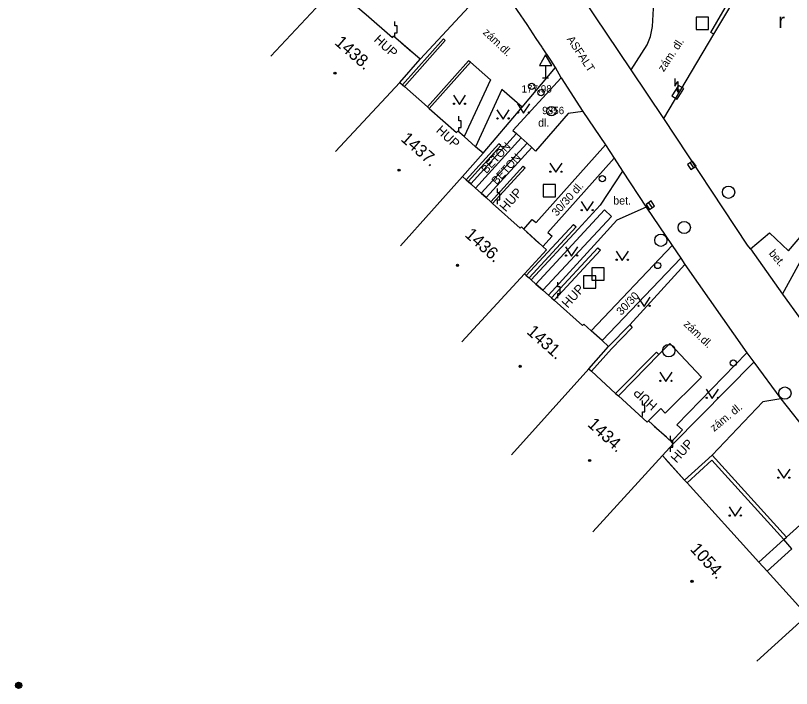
# Model space of a CAD drawing. Extents: x -539244 to -537359, y -1183785 to -1181851.
# Drawn here: x -538346.4 to -538283.4, y -1183654 to -1183599.4 of the extents above; entities that cross this region are included whole.
import ezdxf

# ---------------------------------------------------------------- set-up
doc = ezdxf.new("R2010")
doc.units = 0
for name, color, linetype in [('Vrstva 10', 7, 'Continuous'), ('Vrstva 11', 7, 'Continuous'), ('Vrstva 21', 7, 'Continuous'), ('Vrstva 22', 7, 'Continuous'), ('Vrstva 23', 7, 'Continuous'), ('Vrstva 24', 7, 'Continuous'), ('Vrstva 25', 7, 'Continuous'), ('Vrstva 26', 7, 'Continuous'), ('Vrstva 27', 7, 'Continuous'), ('Vrstva 28', 7, 'Continuous'), ('Vrstva 34', 7, 'Continuous'), ('Vrstva 36', 7, 'Continuous'), ('Vrstva 39', 7, 'Continuous'), ('Vrstva 40', 7, 'Continuous'), ('Vrstva 41', 7, 'Continuous'), ('Vrstva 47', 7, 'Continuous'), ('Vrstva 5', 7, 'Continuous'), ('Vrstva 6', 7, 'Continuous'), ('Vrstva 7', 7, 'Continuous'), ('Vrstva 8', 7, 'Continuous')]:
    doc.layers.add(name, color=color, linetype=linetype)

msp = doc.modelspace()

# ---------------------------------------------------------------- linework, layer by layer
at = {"layer": 'Vrstva 10'}
for p, q in [((-538296.46, -1183603.81), (-538301.87, -1183595.71)), ((-538303.669, -1183601.976), (-538304.146, -1183601.257)), ((-538293.79, -1183607.74), (-538296.46, -1183603.81)), ((-538287, -1183618.02), (-538293.79, -1183607.74)), ((-538286.76, -1183618.34), (-538287, -1183618.02)), ((-538292.08, -1183619.59), (-538287.05, -1183626.77)), ((-538284.31, -1183630.5), (-538278.96, -1183637.29))]:
    msp.add_line(p, q, dxfattribs=at)
for points in [[(-538304.146, -1183601.257), (-538304.901, -1183600.127), (-538305.66, -1183599), (-538306.555, -1183597.675), (-538307.45, -1183596.35), (-538308.058, -1183595.45), (-538308.755, -1183594.418), (-538308.915, -1183594.18)], [(-538302.14, -1183604.45), (-538302.59, -1183603.615), (-538302.98, -1183603.02), (-538303.645, -1183602.012), (-538303.669, -1183601.976)], [(-538302.14, -1183604.45), (-538300.36, -1183607.17), (-538298.53, -1183609.89), (-538297.82, -1183610.98), (-538297.14, -1183612.02)], [(-538297.14, -1183612.02), (-538295.23, -1183614.94), (-538293.118, -1183618.058), (-538292.429, -1183619.075), (-538292.08, -1183619.59)], [(-538286.76, -1183618.34), (-538284.156, -1183621.994), (-538282.69, -1183624.05)], [(-538287.05, -1183626.77), (-538286.506, -1183627.51), (-538284.31, -1183630.5)]]:
    msp.add_lwpolyline(points, dxfattribs=at)
at = {"layer": 'Vrstva 11'}
for p, q in [((-538313.58, -1183602.95), (-538307.45, -1183596.35)), ((-538293.79, -1183607.74), (-538289.73, -1183600.92)), ((-538309.5, -1183603.193), (-538307.86, -1183604.61)), ((-538307.86, -1183604.61), (-538310, -1183609.22)), ((-538302.14, -1183604.45), (-538306.05, -1183608.73)), ((-538306.95, -1183605.4), (-538309.07, -1183610.04)), ((-538305.303, -1183606.829), (-538306.95, -1183605.4)), ((-538305.75, -1183608.96), (-538309.472, -1183613.042)), ((-538306.05, -1183608.73), (-538305.75, -1183608.96)), ((-538305.364, -1183609.312), (-538305.75, -1183608.96)), ((-538305.364, -1183609.312), (-538309.084, -1183613.392)), ((-538304.896, -1183609.748), (-538308.609, -1183613.821)), ((-538304.896, -1183609.748), (-538305.364, -1183609.312)), ((-538304.896, -1183609.748), (-538304.51, -1183610.1)), ((-538304.51, -1183610.1), (-538308.221, -1183614.171)), ((-538304.16, -1183616.2), (-538298.53, -1183609.89)), ((-538297.82, -1183610.98), (-538303.2, -1183617.01)), ((-538304.179, -1183621.183), (-538298.6, -1183615.17)), ((-538298.6, -1183615.17), (-538298.04, -1183615.69)), ((-538298.04, -1183615.69), (-538303.608, -1183621.691)), ((-538300.76, -1183616.73), (-538304.569, -1183620.835)), ((-538284.156, -1183621.994), (-538281.71, -1183617.49)), ((-538299.46, -1183618.02), (-538303.165, -1183622.086)), ((-538293.118, -1183618.058), (-538299.699, -1183624.975)), ((-538292.429, -1183619.075), (-538298.802, -1183625.774)), ((-538296.57, -1183624.5), (-538292.08, -1183619.59)), ((-538293.32, -1183626.02), (-538294.19, -1183626.91)), ((-538293.03, -1183634.14), (-538286.506, -1183627.51)), ((-538284.31, -1183630.5), (-538285.77, -1183630.73)), ((-538285.77, -1183630.73), (-538289.87, -1183635.06)), ((-538292.27, -1183633), (-538293.186, -1183633.997)), ((-538283.848, -1183641.714), (-538278.96, -1183637.29)), ((-538286.087, -1183643.74), (-538284.071, -1183641.915)), ((-538285.416, -1183644.482), (-538283.4, -1183642.657))]:
    msp.add_line(p, q, dxfattribs=at)
for points in [[(-538296.46, -1183603.81), (-538295.16, -1183601.78), (-538294.88, -1183601.11), (-538294.71, -1183600.3), (-538294.63, -1183598.82), (-538294.63, -1183598.28), (-538294.35, -1183597.38)], [(-538308.46, -1183610.57), (-538305.303, -1183606.829), (-538302.59, -1183603.615)], [(-538300.36, -1183607.17), (-538301.55, -1183607.34), (-538304.21, -1183610.4), (-538304.51, -1183610.1)], [(-538297.14, -1183612.02), (-538298.96, -1183614.79), (-538300.76, -1183616.73)], [(-538295.23, -1183614.94), (-538297.61, -1183615.99), (-538299.46, -1183618.02)], [(-538305.17, -1183616.72), (-538304.47, -1183615.94), (-538304.16, -1183616.2)], [(-538303.2, -1183617.01), (-538302.85, -1183617.29), (-538303.63, -1183618.14)], [(-538286.76, -1183618.34), (-538285.21, -1183617.04), (-538283.68, -1183618.49), (-538282.44, -1183617.04), (-538281.71, -1183617.49)], [(-538295.05, -1183632.29), (-538294.03, -1183631.29), (-538293.68, -1183631.66), (-538290.74, -1183628.74), (-538293.32, -1183626.02)], [(-538287.05, -1183626.77), (-538292.74, -1183632.61), (-538292.27, -1183633)]]:
    msp.add_lwpolyline(points, dxfattribs=at)
at = {"layer": 'Vrstva 21'}
for radius in [0.375, 0.05]:
    msp.add_circle((-538302.92, -1183607.15), radius, dxfattribs=at)
at = {"layer": 'Vrstva 24'}
for p, q in [((-538315.619, -1183600.239), (-538315.62, -1183599.871)), ((-538315.436, -1183600.24), (-538315.619, -1183600.239)), ((-538315.436, -1183600.792), (-538315.436, -1183600.24)), ((-538315.62, -1183601.16), (-538315.619, -1183600.792)), ((-538315.619, -1183600.792), (-538315.436, -1183600.792)), ((-538292.91, -1183604.494), (-538292.91, -1183605.12)), ((-538292.91, -1183605.12), (-538292.66, -1183604.745)), ((-538292.66, -1183604.745), (-538292.66, -1183605.62)), ((-538292.77, -1183605.375), (-538292.66, -1183605.62)), ((-538292.66, -1183605.62), (-538292.55, -1183605.375)), ((-538310.439, -1183607.939), (-538310.44, -1183607.571)), ((-538310.44, -1183608.86), (-538310.439, -1183608.492)), ((-538310.256, -1183607.94), (-538310.439, -1183607.939)), ((-538310.439, -1183608.492), (-538310.256, -1183608.492)), ((-538310.256, -1183608.492), (-538310.256, -1183607.94)), ((-538307.289, -1183613.789), (-538307.29, -1183613.421)), ((-538307.106, -1183613.79), (-538307.289, -1183613.789)), ((-538307.106, -1183614.342), (-538307.106, -1183613.79)), ((-538307.29, -1183614.71), (-538307.289, -1183614.342)), ((-538307.289, -1183614.342), (-538307.106, -1183614.342)), ((-538302.399, -1183621.409), (-538302.4, -1183621.041)), ((-538302.216, -1183621.41), (-538302.399, -1183621.409)), ((-538302.216, -1183621.962), (-538302.216, -1183621.41)), ((-538302.4, -1183622.33), (-538302.399, -1183621.962)), ((-538302.399, -1183621.962), (-538302.216, -1183621.962)), ((-538295.519, -1183630.999), (-538295.52, -1183630.631)), ((-538295.336, -1183631), (-538295.519, -1183630.999)), ((-538295.336, -1183631.552), (-538295.336, -1183631)), ((-538295.52, -1183631.92), (-538295.519, -1183631.552)), ((-538295.519, -1183631.552), (-538295.336, -1183631.552)), ((-538293.249, -1183633.879), (-538293.25, -1183633.511)), ((-538293.066, -1183633.88), (-538293.249, -1183633.879)), ((-538293.066, -1183634.432), (-538293.066, -1183633.88)), ((-538293.25, -1183634.8), (-538293.249, -1183634.432)), ((-538293.249, -1183634.432), (-538293.066, -1183634.432))]:
    msp.add_line(p, q, dxfattribs=at)
msp.add_lwpolyline([(-538292.711, -1183606.177), (-538292.184, -1183605.327), (-538292.609, -1183605.063), (-538293.136, -1183605.913)], close=True, dxfattribs=at)
at = {"layer": 'Vrstva 25'}
for radius in [0.25, 0.2, 0.15, 0.1, 0.05]:
    msp.add_circle((-538346.16, -1183653.75), radius, dxfattribs=at)
at = {"layer": 'Vrstva 26'}
for points in [[(-538291.18, -1183600.52), (-538290.18, -1183600.52), (-538290.18, -1183599.52), (-538291.18, -1183599.52)], [(-538303.59, -1183614.11), (-538302.59, -1183614.11), (-538302.59, -1183613.11), (-538303.59, -1183613.11)], [(-538299.65, -1183620.87), (-538298.65, -1183620.87), (-538298.65, -1183619.87), (-538299.65, -1183619.87)], [(-538300.31, -1183621.52), (-538299.31, -1183621.52), (-538299.31, -1183620.52), (-538300.31, -1183620.52)]]:
    msp.add_lwpolyline(points, close=True, dxfattribs=at)
at = {"layer": 'Vrstva 27'}
for p, q in [((-538291.671, -1183611.344), (-538291.389, -1183611.756)), ((-538295.029, -1183614.582), (-538294.751, -1183614.998))]:
    msp.add_line(p, q, dxfattribs=at)
for points in [[(-538291.877, -1183611.485), (-538291.595, -1183611.897), (-538291.183, -1183611.615), (-538291.465, -1183611.203)], [(-538295.237, -1183614.721), (-538294.959, -1183615.137), (-538294.543, -1183614.859), (-538294.821, -1183614.443)]]:
    msp.add_lwpolyline(points, close=True, dxfattribs=at)
for centre in [(-538288.545, -1183613.734), (-538292.143, -1183616.596), (-538294.041, -1183617.633), (-538293.4, -1183626.59), (-538283.977, -1183630.032)]:
    msp.add_circle(centre, 0.5, dxfattribs=at)
at = {"layer": 'Vrstva 28'}
for centre in [(-538304.52, -1183605.14), (-538303.76, -1183605.66), (-538298.79, -1183612.64), (-538294.29, -1183619.68), (-538288.16, -1183627.59)]:
    msp.add_circle(centre, 0.25, dxfattribs=at)
at = {"layer": 'Vrstva 34'}
for p, q in [((-538303.4, -1183603.442), (-538303.4, -1183604.46)), ((-538303.65, -1183604.46), (-538303.15, -1183604.46))]:
    msp.add_line(p, q, dxfattribs=at)
msp.add_lwpolyline([(-538303.9, -1183603.442), (-538302.9, -1183603.442), (-538303.4, -1183602.576)], close=True, dxfattribs=at)
at = {"layer": 'Vrstva 36'}
for points in [[(-538310.88, -1183605.853), (-538310.38, -1183606.603), (-538309.88, -1183605.853)], [(-538305.681, -1183606.564), (-538305.181, -1183607.314), (-538304.681, -1183606.564)], [(-538307.341, -1183607.043), (-538306.841, -1183607.793), (-538306.341, -1183607.043)], [(-538303.054, -1183611.367), (-538302.554, -1183612.117), (-538302.054, -1183611.367)], [(-538300.515, -1183614.488), (-538300.015, -1183615.238), (-538299.515, -1183614.488)], [(-538301.779, -1183618.174), (-538301.279, -1183618.924), (-538300.779, -1183618.174)], [(-538297.673, -1183618.514), (-538297.173, -1183619.264), (-538296.673, -1183618.514)], [(-538295.902, -1183622.25), (-538295.402, -1183623), (-538294.902, -1183622.25)], [(-538294.127, -1183628.335), (-538293.627, -1183629.085), (-538293.127, -1183628.335)], [(-538290.364, -1183629.72), (-538289.864, -1183630.47), (-538289.364, -1183629.72)], [(-538284.558, -1183636.193), (-538284.058, -1183636.943), (-538283.558, -1183636.193)], [(-538288.502, -1183639.271), (-538288.002, -1183640.021), (-538287.502, -1183639.271)]]:
    msp.add_lwpolyline(points, dxfattribs=at)
for centre in [(-538310.83, -1183606.553), (-538309.931, -1183606.553), (-538305.631, -1183607.264), (-538304.732, -1183607.264), (-538307.291, -1183607.743), (-538306.392, -1183607.743), (-538303.004, -1183612.067), (-538302.105, -1183612.067), (-538300.465, -1183615.188), (-538299.566, -1183615.188), (-538301.729, -1183618.874), (-538300.83, -1183618.874), (-538297.623, -1183619.214), (-538296.724, -1183619.214), (-538295.852, -1183622.95), (-538294.953, -1183622.95), (-538294.077, -1183629.035), (-538293.178, -1183629.035), (-538290.314, -1183630.42), (-538289.415, -1183630.42), (-538284.508, -1183636.893), (-538283.609, -1183636.893), (-538288.452, -1183639.971), (-538287.553, -1183639.971)]:
    msp.add_circle(centre, 0.05, dxfattribs=at)
at = {"layer": 'Vrstva 39'}
for centre, radius in [((-538320.488, -1183604.075), 0.09), ((-538320.488, -1183604.075), 0.0398), ((-538315.28, -1183611.946), 0.09), ((-538315.28, -1183611.946), 0.0398), ((-538310.545, -1183619.663), 0.09), ((-538310.545, -1183619.663), 0.0398), ((-538305.455, -1183627.857), 0.09), ((-538305.455, -1183627.857), 0.0398), ((-538299.825, -1183635.502), 0.09), ((-538299.825, -1183635.502), 0.0398), ((-538291.51, -1183645.307), 0.09), ((-538291.51, -1183645.307), 0.0398)]:
    msp.add_circle(centre, radius, dxfattribs=at)
at = {"layer": 'Vrstva 5'}
for p, q in [((-538325.69, -1183602.7), (-538320.476, -1183597.118)), ((-538315.828, -1183601.182), (-538315.73, -1183601.07)), ((-538313.58, -1183602.95), (-538315.73, -1183601.07)), ((-538315.23, -1183604.82), (-538313.58, -1183602.95)), ((-538320.44, -1183610.43), (-538315.23, -1183604.82)), ((-538310.618, -1183608.882), (-538310.52, -1183608.77)), ((-538310.13, -1183612.45), (-538308.46, -1183610.57)), ((-538315.17, -1183618.09), (-538310.13, -1183612.45)), ((-538305.461, -1183616.66), (-538305.36, -1183616.55)), ((-538305.11, -1183620.353), (-538303.33, -1183618.41)), ((-538310.19, -1183625.87), (-538305.11, -1183620.353)), ((-538300.399, -1183624.551), (-538300.3, -1183624.44)), ((-538299.896, -1183628.054), (-538298.28, -1183626.24)), ((-538306.15, -1183635.04), (-538299.896, -1183628.054)), ((-538295.151, -1183632.4), (-538295.05, -1183632.29)), ((-538293.908, -1183635.098), (-538293.03, -1183634.14)), ((-538299.56, -1183641.29), (-538293.908, -1183635.098)), ((-538286.26, -1183651.78), (-538282.16, -1183648.08))]:
    msp.add_line(p, q, dxfattribs=at)
for points in [[(-538320.476, -1183597.118), (-538320.074, -1183597.469), (-538319.924, -1183597.601), (-538318.116, -1183599.181), (-538317.966, -1183599.313), (-538315.828, -1183601.182)], [(-538315.23, -1183604.82), (-538315.005, -1183605.018), (-538314.854, -1183605.15), (-538312.987, -1183606.795), (-538312.837, -1183606.928), (-538310.618, -1183608.882)], [(-538308.46, -1183610.57), (-538309.07, -1183610.04), (-538310, -1183609.22), (-538310.52, -1183608.77)], [(-538310.13, -1183612.45), (-538309.833, -1183612.718), (-538309.684, -1183612.851), (-538309.472, -1183613.042), (-538309.084, -1183613.392), (-538308.609, -1183613.821), (-538308.221, -1183614.171), (-538307.85, -1183614.506), (-538307.702, -1183614.64), (-538305.461, -1183616.66)], [(-538303.33, -1183618.41), (-538303.63, -1183618.14), (-538305.17, -1183616.72), (-538305.36, -1183616.55)], [(-538305.11, -1183620.353), (-538304.961, -1183620.486), (-538304.737, -1183620.686), (-538304.569, -1183620.835), (-538304.179, -1183621.183), (-538303.608, -1183621.691), (-538303.165, -1183622.086), (-538302.92, -1183622.304), (-538302.696, -1183622.504), (-538300.399, -1183624.551)], [(-538298.28, -1183626.24), (-538298.802, -1183625.774), (-538299.699, -1183624.975), (-538300.3, -1183624.44)], [(-538299.896, -1183628.054), (-538299.674, -1183628.257), (-538297.708, -1183630.058), (-538297.487, -1183630.26), (-538295.151, -1183632.4)], [(-538293.03, -1183634.14), (-538293.186, -1183633.997), (-538295.05, -1183632.29)], [(-538293.908, -1183635.098), (-538292.11, -1183637.09), (-538291.908, -1183637.308), (-538286.087, -1183643.74), (-538285.416, -1183644.482), (-538282.361, -1183647.858), (-538282.16, -1183648.08)]]:
    msp.add_lwpolyline(points, dxfattribs=at)
at = {"layer": 'Vrstva 6'}
for p, q in [((-538314.24, -1183602.37), (-538315.09, -1183601.63)), ((-538312.987, -1183606.795), (-538314.854, -1183605.15)), ((-538309.07, -1183610.04), (-538310, -1183609.22)), ((-538303.93, -1183617.86), (-538304.94, -1183616.94)), ((-538298.802, -1183625.774), (-538299.699, -1183624.975)), ((-538297.708, -1183630.058), (-538299.674, -1183628.257)), ((-538293.59, -1183633.62), (-538294.57, -1183632.73)), ((-538292.11, -1183637.09), (-538293.65, -1183635.39)), ((-538285.416, -1183644.482), (-538286.087, -1183643.74))]:
    msp.add_line(p, q, dxfattribs=at)
for points in [[(-538307.85, -1183614.506), (-538308.221, -1183614.171), (-538308.609, -1183613.821), (-538309.084, -1183613.392), (-538309.472, -1183613.042), (-538309.684, -1183612.851)], [(-538302.92, -1183622.304), (-538303.165, -1183622.086), (-538303.608, -1183621.691), (-538304.179, -1183621.183), (-538304.569, -1183620.835), (-538304.737, -1183620.686)]]:
    msp.add_lwpolyline(points, dxfattribs=at)
at = {"layer": 'Vrstva 7'}
for p, q in [((-538289.98, -1183600.76), (-538285.01, -1183592.25)), ((-538289.73, -1183600.92), (-538284.71, -1183592.43)), ((-538289.73, -1183600.92), (-538289.98, -1183600.76)), ((-538311.679, -1183601.296), (-538315.005, -1183605.018)), ((-538311.53, -1183601.43), (-538314.854, -1183605.15)), ((-538311.53, -1183601.43), (-538311.679, -1183601.296)), ((-538309.65, -1183603.06), (-538312.987, -1183606.795)), ((-538309.5, -1183603.193), (-538312.837, -1183606.928)), ((-538309.5, -1183603.193), (-538309.65, -1183603.06)), ((-538307.177, -1183609.805), (-538309.833, -1183612.718)), ((-538307.03, -1183609.94), (-538309.684, -1183612.851)), ((-538307.03, -1183609.94), (-538307.177, -1183609.805)), ((-538305.21, -1183611.61), (-538307.85, -1183614.506)), ((-538305.21, -1183611.61), (-538305.062, -1183611.744)), ((-538305.062, -1183611.744), (-538307.702, -1183614.64)), ((-538301.13, -1183616.346), (-538304.961, -1183620.486)), ((-538300.91, -1183616.55), (-538304.737, -1183620.686)), ((-538301.13, -1183616.346), (-538300.91, -1183616.55)), ((-538299.16, -1183618.24), (-538302.92, -1183622.304)), ((-538298.939, -1183618.443), (-538302.696, -1183622.504)), ((-538299.16, -1183618.24), (-538298.939, -1183618.443)), ((-538296.57, -1183624.5), (-538298.28, -1183626.24)), ((-538299.674, -1183628.257), (-538298.053, -1183626.437)), ((-538289.87, -1183635.06), (-538292.11, -1183637.09)), ((-538291.908, -1183637.308), (-538289.891, -1183635.484)), ((-538289.891, -1183635.484), (-538284.071, -1183641.915)), ((-538283.848, -1183641.714), (-538289.87, -1183635.06)), ((-538284.071, -1183641.915), (-538283.848, -1183641.714))]:
    msp.add_line(p, q, dxfattribs=at)
for points in [[(-538296.57, -1183624.5), (-538296.355, -1183624.711), (-538298.053, -1183626.437)], [(-538294.19, -1183626.91), (-538294.404, -1183626.699), (-538297.708, -1183630.058)], [(-538294.19, -1183626.91), (-538296.26, -1183629.013), (-538297.487, -1183630.26)]]:
    msp.add_lwpolyline(points, dxfattribs=at)
at = {"layer": 'Vrstva 8'}
msp.add_line((-538283.4, -1183642.657), (-538284.071, -1183641.915), dxfattribs=at)

# ---------------------------------------------------------------- texts
at = {"layer": 'Vrstva 22'}
msp.add_text('177.98', height=0.6, dxfattribs=at).set_placement((-538305.345, -1183605.65))
at = {"layer": 'Vrstva 23'}
msp.add_text('9856', height=0.6, dxfattribs=at).set_placement((-538303.67, -1183607.4))
at = {"layer": 'Vrstva 36'}
msp.add_text('r', height=1.2, dxfattribs=at).set_placement((-538284.512, -1183600.417))
at = {"layer": 'Vrstva 40'}
for s, rotation, p in [('zám.dl.', 316.46488, (-538308.532, -1183600.831)), ('ASFALT', 303.23591, (-538301.694, -1183601.31)), ('zám. dl.', 56.40882, (-538293.808, -1183604.009)), ('BETON', 47.64763, (-538308.193, -1183612.265)), ('BETON', 47.64763, (-538307.369, -1183613.165)), ('30/30 dl.', 48.08731, (-538302.484, -1183615.728)), ('bet.', 310.33604, (-538285.315, -1183618.717)), ('30/30', 46.43037, (-538297.248, -1183623.767)), ('zám.dl.', 316.46488, (-538292.244, -1183624.5)), ('zám. dl.', 39.36406, (-538289.721, -1183633.199))]:
    msp.add_text(s, height=0.65, rotation=rotation, dxfattribs=at).set_placement(p)
for s, p in [('dl.', (-538303.998, -1183608.417)), ('bet.', (-538297.908, -1183614.735))]:
    msp.add_text(s, height=0.65, dxfattribs=at).set_placement(p)
at = {"layer": 'Vrstva 41'}
for rotation, p in [(317.42136, (-538317.382, -1183601.431)), (317.42136, (-538312.341, -1183608.796)), (47.95777, (-538306.638, -1183615.378)), (47.95777, (-538301.596, -1183623.188)), (137.95777, (-538294.268, -1183630.958)), (47.67714, (-538292.761, -1183635.757))]:
    msp.add_text('HUP', height=0.75, rotation=rotation, dxfattribs=at).set_placement(p)
at = {"layer": 'Vrstva 47'}
for s, rotation, p in [('1438.', 318.83503, (-538320.575, -1183601.681)), ('1437.', 318.62814, (-538315.207, -1183609.506)), ('1436.', 317.95927, (-538310.015, -1183617.266)), ('1431.', 318.29558, (-538304.991, -1183625.147)), ('1434.', 317.51308, (-538300.052, -1183632.657)), ('1054.', 312.14337, (-538291.725, -1183642.726))]:
    msp.add_text(s, height=1, rotation=rotation, dxfattribs=at).set_placement(p)

doc.saveas('drawing.dxf')
